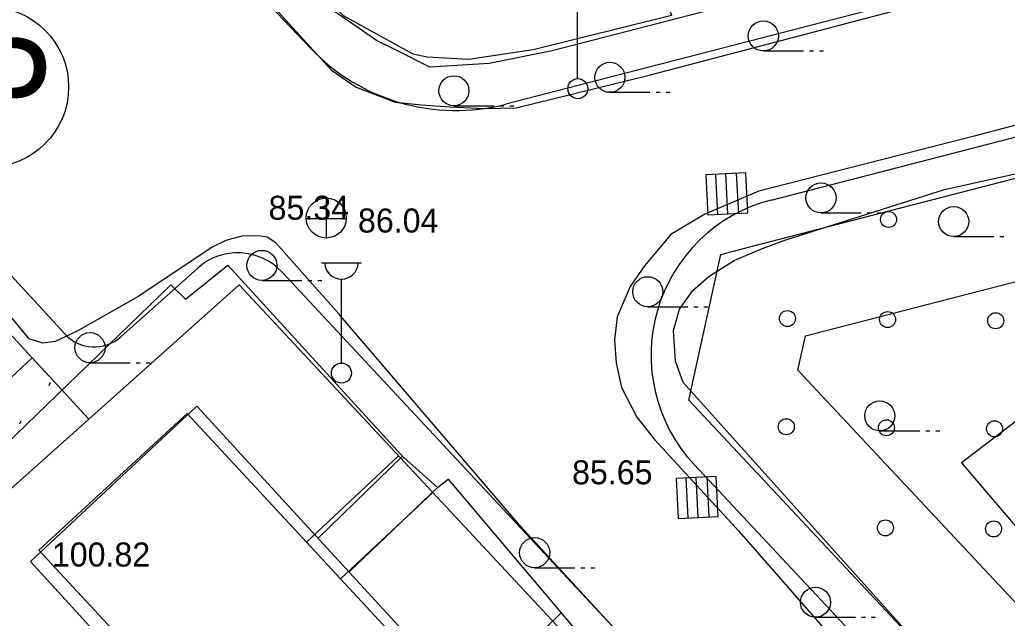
# Model space of a CAD drawing. Extents: x 412225 to 413380, y 4456471 to 4457189.
# Drawn here: x 412422.54 to 412471.84, y 4457102.69 to 4457132.58 of the extents above; entities that cross this region are included whole.
import ezdxf

# ---------------------------------------------------------------- set-up
doc = ezdxf.new("R2010")
doc.units = 0
for name, color, linetype in [('0_HALİHAZIR', 7, 'Continuous'), ('0_KADASTRO', 7, 'Continuous'), ('Level 20', 7, 'Continuous'), ('Level 27', 7, 'Continuous'), ('Level 41', 7, 'Continuous'), ('Level 43', 7, 'Continuous'), ('Level 48', 7, 'Continuous'), ('Level 57', 7, 'Continuous'), ('Level 59', 7, 'Continuous'), ('Level 62', 7, 'Continuous')]:
    doc.layers.add(name, color=color, linetype=linetype)

msp = doc.modelspace()

# ---------------------------------------------------------------- linework, layer by layer
at = {"layer": '0_HALİHAZIR'}
for p, q in [((412450.392, 4457129.659), (412450.392, 4457134.659)), ((412459.664, 4457131.019), (412461.664, 4457131.019)), ((412461.964, 4457131.019), (412462.164, 4457131.019)), ((412462.464, 4457131.019), (412462.664, 4457131.019)), ((412452.005, 4457128.951), (412454.005, 4457128.951)), ((412454.305, 4457128.951), (412454.505, 4457128.951)), ((412454.805, 4457128.951), (412455.005, 4457128.951)), ((412444.213, 4457128.279), (412446.213, 4457128.28)), ((412446.513, 4457128.28), (412446.713, 4457128.28)), ((412447.013, 4457128.28), (412447.213, 4457128.28)), ((412458.782, 4457124.928), (412456.785, 4457124.823)), ((412458.782, 4457124.928), (412456.785, 4457124.823)), ((412456.785, 4457124.823), (412456.891, 4457122.826)), ((412456.785, 4457124.823), (412456.891, 4457122.826)), ((412457.395, 4457122.852), (412457.289, 4457124.849)), ((412457.889, 4457122.878), (412457.784, 4457124.876)), ((412458.436, 4457122.907), (412458.331, 4457124.905)), ((412458.888, 4457122.931), (412458.782, 4457124.928)), ((412458.888, 4457122.931), (412458.782, 4457124.928)), ((412437.857, 4457121.667), (412437.857, 4457123.667)), ((412436.837, 4457122.657), (412438.837, 4457122.657)), ((412456.891, 4457122.826), (412458.888, 4457122.931)), ((412456.891, 4457122.826), (412458.888, 4457122.931)), ((412462.543, 4457122.928), (412464.543, 4457122.928)), ((412464.843, 4457122.928), (412465.043, 4457122.928)), ((412465.343, 4457122.928), (412465.543, 4457122.928)), ((412469.166, 4457121.75), (412471.166, 4457121.75)), ((412471.466, 4457121.75), (412471.666, 4457121.75)), ((412437.6, 4457120.434), (412439.6, 4457120.434)), ((412438.6, 4457115.434), (412438.6, 4457119.627)), ((412434.628, 4457119.561), (412436.628, 4457119.561)), ((412436.928, 4457119.561), (412437.128, 4457119.561)), ((412437.428, 4457119.561), (412437.628, 4457119.561)), ((412453.894, 4457118.246), (412455.894, 4457118.247)), ((412456.194, 4457118.247), (412456.394, 4457118.247)), ((412456.694, 4457118.247), (412456.894, 4457118.247)), ((412426.048, 4457115.452), (412428.048, 4457115.452)), ((412428.348, 4457115.452), (412428.548, 4457115.452)), ((412428.848, 4457115.452), (412429.048, 4457115.452)), ((412465.475, 4457112.045), (412467.475, 4457112.045)), ((412467.775, 4457112.045), (412467.975, 4457112.045)), ((412468.275, 4457112.045), (412468.475, 4457112.045)), ((412457.306, 4457109.772), (412455.308, 4457109.667)), ((412457.306, 4457109.772), (412455.308, 4457109.667)), ((412456.413, 4457107.722), (412456.307, 4457109.72)), ((412456.96, 4457107.751), (412456.854, 4457109.748)), ((412457.411, 4457107.775), (412457.306, 4457109.772)), ((412457.411, 4457107.775), (412457.306, 4457109.772)), ((412455.308, 4457109.667), (412455.414, 4457107.67)), ((412455.308, 4457109.667), (412455.414, 4457107.67)), ((412455.918, 4457107.696), (412455.812, 4457109.693)), ((412455.414, 4457107.67), (412457.411, 4457107.775)), ((412455.414, 4457107.67), (412457.411, 4457107.775)), ((412448.247, 4457105.215), (412450.247, 4457105.215)), ((412450.547, 4457105.215), (412450.747, 4457105.215)), ((412451.047, 4457105.215), (412451.247, 4457105.215)), ((412462.268, 4457102.741), (412464.268, 4457102.741)), ((412464.568, 4457102.741), (412464.768, 4457102.741)), ((412465.068, 4457102.741), (412465.268, 4457102.741))]:
    msp.add_line(p, q, dxfattribs=at)
for points in [[(412393.939, 4457179.553), (412393.86, 4457179.192), (412393.878, 4457178.367), (412394.212, 4457177.464), (412394.592, 4457176.755), (412395.179, 4457175.998), (412398.378, 4457172.755), (412413.299, 4457156.298), (412430.482, 4457138.405), (412438.108, 4457130.057), (412439.33, 4457129.206), (412441.283, 4457128.463), (412442.604, 4457128.319), (412444.014, 4457128.233), (412445.731, 4457128.142), (412447.319, 4457128.181), (412453.96, 4457129.81), (412469.039, 4457133.785), (412487.577, 4457138.745), (412505.416, 4457143.042), (412514.873, 4457146.059), (412519.466, 4457147.809), (412522.242, 4457149.265), (412523.885, 4457150.207)], [(412453.717, 4457136.804), (412455.087, 4457132.786), (412448.178, 4457131.081), (412444.938, 4457130.595), (412442.886, 4457130.703), (412442.187, 4457130.85), (412438.709, 4457132.775), (412435.805, 4457135.604)], [(412467.205, 4457085.87), (412447.505, 4457107.315), (412438.447, 4457117.915), (412435.325, 4457121.438), (412434.885, 4457121.719), (412434.446, 4457121.792), (412433.621, 4457121.774), (412432.834, 4457121.545), (412432.141, 4457121.225), (412428.482, 4457118.774), (412425.4, 4457117.018), (412424.316, 4457116.51), (412423.696, 4457116.419), (412423.007, 4457116.64), (412410.788, 4457131.417), (412410.427, 4457131.571), (412410.254, 4457131.544), (412409.438, 4457131.009)], [(412491.83, 4457129.914), (412491.365, 4457130.897), (412490.731, 4457131.46), (412490.278, 4457131.742), (412489.839, 4457131.814), (412489.398, 4457131.838), (412470.19, 4457126.765), (412459.431, 4457124.013), (412456.738, 4457122.864), (412455.049, 4457121.859), (412453.737, 4457120.292), (412453.018, 4457119.248), (412452.372, 4457117.745), (412452.237, 4457116.571), (412452.312, 4457115.436), (412452.579, 4457114.204), (412453.35, 4457112.737), (412454.238, 4457111.62), (412458.447, 4457107.032), (412464.954, 4457099.592)], [(412538.824, 4457047.448), (412525.781, 4457035.425), (412494.494, 4457071.745), (412469.513, 4457099.026), (412455.656, 4457114.468), (412455.285, 4457115.523), (412455.184, 4457117.063), (412455.471, 4457118.119), (412456.142, 4457119.058), (412456.959, 4457119.769), (412458.206, 4457120.556), (412459.576, 4457121.129), (412460.793, 4457121.588), (412468.706, 4457124.092), (412487.348, 4457128.223)], [(412488.465, 4457126.126), (412488.7, 4457125.054), (412469.554, 4457110.455), (412479.564, 4457098.724), (412485.518, 4457102.853), (412508.752, 4457078.21), (412511.887, 4457074.999)], [(412417.174, 4457106.849), (412430.083, 4457119.338), (412430.82, 4457118.623), (412432.927, 4457120.32), (412441.74, 4457110.679)], [(412437.433, 4457106.687), (412441.641, 4457110.788)], [(412443.396, 4457109.214), (412441.71, 4457110.712)], [(412443.396, 4457109.214), (412438.983, 4457105)], [(412443.396, 4457109.214), (412443.923, 4457109.641), (412455.44, 4457096.009)], [(412449.57, 4457102.957), (412446.365, 4457099.813)]]:
    msp.add_lwpolyline(points, dxfattribs=at)
msp.add_lwpolyline([(412431.383, 4457113.272), (412444.947, 4457098.508), (412438.053, 4457092.16), (412436.459, 4457090.867), (412423.078, 4457105.52)], close=True, dxfattribs=at)
for centre, radius in [((412459.664, 4457131.769), 0.75), ((412452.005, 4457129.701), 0.75), ((412444.213, 4457129.029), 0.75), ((412450.402, 4457129.134), 0.5), ((412462.543, 4457123.678), 0.75), ((412437.842, 4457122.675), 1), ((412469.166, 4457122.5), 0.75), ((412434.628, 4457120.311), 0.75), ((412453.894, 4457118.996), 0.75), ((412426.048, 4457116.202), 0.75), ((412438.6, 4457114.934), 0.5), ((412465.475, 4457112.795), 0.75), ((412448.247, 4457105.965), 0.75), ((412462.268, 4457103.491), 0.75)]:
    msp.add_circle(centre, radius, dxfattribs=at)
msp.add_arc((412438.6, 4457120.464), 0.837, 183.298, 356.9072, dxfattribs=at)
at = {"layer": '0_KADASTRO'}
for points in [[(412429.519, 4457141.99), (412436.548, 4457148.217), (412465.945, 4457156.02), (412471.255, 4457136.748), (412449.122, 4457131.029), (412445.984, 4457130.385), (412443.012, 4457130.209), (412441.325, 4457131.054), (412440.357, 4457131.539), (412438.257, 4457132.987), (412437.717, 4457133.359)], [(412455.94, 4457113.583), (412457.438, 4457120.408), (412457.536, 4457120.857), (412458.994, 4457121.234), (412534.647, 4457140.799), (412537.828, 4457141.607), (412541.352, 4457142.15), (412542.299, 4457141.914), (412544.86, 4457141.275), (412548.321, 4457139.401), (412591.099, 4457092.135), (412590.151, 4457091.291), (412576.154, 4457078.845), (412570.429, 4457073.754), (412569.73, 4457073.134), (412568.481, 4457074.494), (412547.075, 4457054.575), (412527.885, 4457036.719), (412505.546, 4457060.585), (412501.535, 4457064.87)], [(412374.535, 4457097.659), (412391.881, 4457113.852), (412409.622, 4457130.414), (412423.162, 4457115.694), (412405.447, 4457099.156), (412388.074, 4457082.937)], [(412418.572, 4457106.007), (412418.768, 4457106.182), (412425.981, 4457112.628), (412433.488, 4457119.337), (412449.104, 4457102.587), (412464.856, 4457085.691), (412450.351, 4457072.715), (412449.946, 4457072.353)]]:
    msp.add_lwpolyline(points, close=True, dxfattribs=at)
msp.add_lwpolyline([(412405.447, 4457099.156), (412423.162, 4457115.694), (412423.329, 4457115.512), (412424.62, 4457114.109), (412425.981, 4457112.628), (412418.768, 4457106.182), (412418.572, 4457106.007), (412449.946, 4457072.353)], dxfattribs=at)
at = {"layer": 'Level 20'}
msp.add_lwpolyline([(412528.129, 4457043.775), (412509.196, 4457064.002), (412505.185, 4457068.287), (412461.388, 4457115.08), (412461.762, 4457116.785), (412535.888, 4457135.956), (412538.826, 4457136.702), (412541.119, 4457137.055), (412543.036, 4457136.577), (412545.188, 4457135.412), (412582.409, 4457094.286)], dxfattribs=at)
at = {"layer": 'Level 27'}
for points in [[(412507.816, 4457178.257), (412516.115, 4457169.25), (412523.786, 4457160.912), (412521.59, 4457151.551), (412521.141, 4457149.637), (412518.971, 4457149.076), (412497.15, 4457143.438), (412474.863, 4457137.68), (412471.255, 4457136.748), (412449.122, 4457131.029), (412445.984, 4457130.385), (412443.012, 4457130.209), (412441.325, 4457131.054), (412440.357, 4457131.539), (412438.257, 4457132.987), (412437.717, 4457133.359), (412429.519, 4457141.99), (412426.872, 4457145.142)], [(412527.885, 4457036.719), (412505.546, 4457060.585), (412501.535, 4457064.87), (412455.94, 4457113.583), (412457.438, 4457120.408), (412457.536, 4457120.857), (412458.994, 4457121.234), (412534.647, 4457140.799), (412537.828, 4457141.607), (412541.352, 4457142.15), (412542.299, 4457141.914), (412544.86, 4457141.275), (412548.321, 4457139.401), (412591.099, 4457092.135), (412592.561, 4457090.519)], [(412409.622, 4457130.414), (412423.162, 4457115.694), (412424.62, 4457114.109), (412425.981, 4457112.628), (412433.488, 4457119.337), (412449.104, 4457102.587), (412464.856, 4457085.691), (412467.583, 4457082.765), (412481.221, 4457068.136), (412473.948, 4457061.628)]]:
    msp.add_lwpolyline(points, dxfattribs=at)
at = {"layer": 'Level 41'}
for p, q in [((412424.004, 4457114.316), (412424.077, 4457114.475)), ((412422.546, 4457112.392), (412422.618, 4457112.552))]:
    msp.add_line(p, q, dxfattribs=at)
at = {"layer": 'Level 43'}
for centre in [(412465.917, 4457122.603), (412460.866, 4457117.655), (412465.865, 4457117.604), (412471.265, 4457117.548), (412460.81, 4457112.255), (412465.81, 4457112.204), (412471.21, 4457112.149), (412465.759, 4457107.204), (412471.159, 4457107.149)]:
    msp.add_circle(centre, 0.4, dxfattribs=at)
at = {"layer": 'Level 48'}
msp.add_circle((412420.981, 4457129.216), 4, dxfattribs=at)
at = {"layer": 'Level 57'}
for points in [[(412374.535, 4457097.659), (412388.074, 4457082.937), (412405.447, 4457099.156), (412423.162, 4457115.694)], [(412425.981, 4457112.628), (412418.768, 4457106.182), (412418.572, 4457106.007), (412449.946, 4457072.353), (412450.351, 4457072.715), (412464.856, 4457085.691)]]:
    msp.add_lwpolyline(points, dxfattribs=at)
at = {"layer": 'Level 59'}
for p, q in [((412436.848, 4457106.497), (412441.455, 4457110.792)), ((412438.548, 4457104.663), (412443.16, 4457108.963))]:
    msp.add_line(p, q, dxfattribs=at)
msp.add_lwpolyline([(412423.5, 4457106.092), (412430.895, 4457112.918), (412444.5, 4457098.243), (412438.59, 4457092.667), (412437.18, 4457091.346)], close=True, dxfattribs=at)
at = {"layer": 'Level 62'}
for points in [[(412519.243, 4457147.081), (412497.65, 4457141.502), (412475.363, 4457135.744), (412471.755, 4457134.812), (412446.801, 4457128.364)], [(412437.048, 4457131.159), (412428.027, 4457140.657), (412425.366, 4457143.825)], [(412460.053, 4457123.574), (412539.515, 4457144.124)], [(412409.125, 4457133.909), (412424.784, 4457116.885)], [(412427.589, 4457116.747), (412431.425, 4457120.176)], [(412435.618, 4457119.985), (412450.567, 4457103.951), (412466.319, 4457087.055), (412469.046, 4457084.129), (412481.989, 4457070.246)], [(412528.498, 4457033.138), (412504.086, 4457059.218), (412500.075, 4457063.503), (412456.216, 4457110.362)]]:
    msp.add_lwpolyline(points, dxfattribs=at)
for centre, radius, start, end in [((412444.299, 4457138.046), 10, 223.5261, 284.49), ((412462.056, 4457115.829), 8, 104.5009, 223.1073), ((412433.424, 4457117.939), 3, 42.9986, 131.7857), ((412426.256, 4457118.239), 2, 222.6077, 311.7796)]:
    msp.add_arc(centre, radius, start, end, dxfattribs=at)

# ---------------------------------------------------------------- texts
at = {"layer": '0_HALİHAZIR'}
for s, p in [('85.34', (412434.964, 4457122.587)), ('86.04', (412439.427, 4457121.95)), ('85.65', (412450.115, 4457109.378)), ('100.82', (412424.144, 4457105.273))]:
    msp.add_text(s, height=1.2, dxfattribs=at).set_placement(p)
at = {"layer": 'Level 48'}
msp.add_text('P', height=5, rotation=359.4141, dxfattribs=at).set_placement((412419.72, 4457126.727))

doc.saveas('drawing.dxf')
